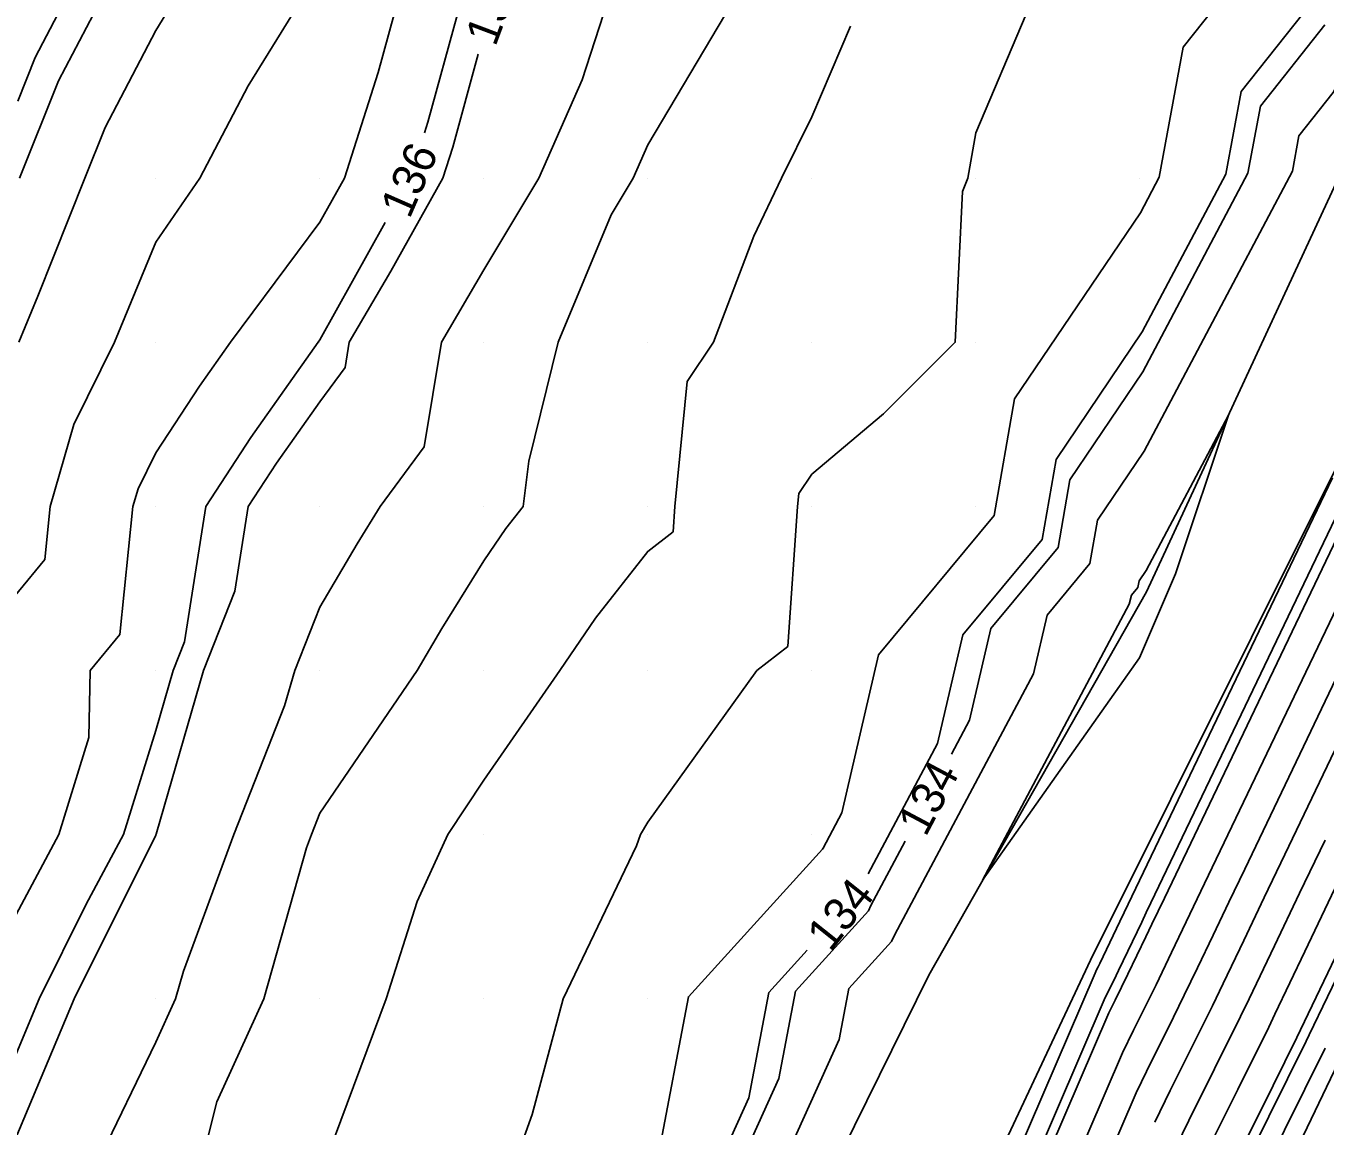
# Model space of a CAD drawing. Extents: x 2354170 to 2357230, y 866100 to 868290.
# Drawn here: x 2355492.1 to 2355571.3, y 867012.3 to 867079.3 of the extents above; entities that cross this region are included whole.
import ezdxf

# ---------------------------------------------------------------- set-up
doc = ezdxf.new("R2010")
doc.units = 0
for name, color, linetype in [('Default', 7, 'Continuous'), ('DTM Contours Major', 7, 'Continuous'), ('DTM Contours Minor', 7, 'Continuous'), ('DTM Contours Minor Text', 7, 'Continuous'), ('Exist DTM QL2 LIDAR Elevation Point', 7, 'Continuous'), ('Exist Roads EOP', 7, 'Continuous'), ('PH Exist DTM Breakline', 7, 'Continuous')]:
    doc.layers.add(name, color=color, linetype=linetype)

msp = doc.modelspace()

# ---------------------------------------------------------------- linework, layer by layer
at = {"layer": 'Default'}
for points in [[(2355491.563, 867074.694), (2355492.632, 867077.357), (2355494.015, 867080.011), (2355496.291, 867083.698), (2355499.977, 867088.999), (2355500.424, 867089.565), (2355500.538, 867090.012), (2355500.739, 867090.774), (2355504.16, 867100.012), (2355507.546, 867107.581), (2355507.981, 867110.012), (2355509.977, 867113.108), (2355515.192, 867120.012), (2355517.451, 867122.539), (2355519.977, 867124.034), (2355523.772, 867126.218), (2355525.087, 867130.012), (2355529.978, 867133.44), (2355535.295, 867135.329), (2355539.978, 867135.359), (2355542.788, 867140.012), (2355545.959, 867145.993), (2355546.245, 867150.012), (2355547.032, 867150.888)], [(2355590.549, 867113.976), (2355583.929, 867103.558), (2355583.754, 867103.246), (2355578.606, 867098.241), (2355577.319, 867092.676), (2355571.013, 867081.421), (2355566.144, 867075.293), (2355565.213, 867070.248), (2355560.125, 867060.639), (2355554.863, 867052.867), (2355554.017, 867047.989), (2355549.179, 867042.175), (2355547.645, 867035.573), (2355543.419, 867027.629)], [(2355582.614, 867094.599), (2355571.759, 867075.224), (2355569.67, 867072.595), (2355569.271, 867070.431), (2355560.24, 867053.373), (2355557.393, 867049.168), (2355556.935, 867046.529), (2355554.318, 867043.383), (2355553.487, 867039.811), (2355545.04, 867023.932), (2355544.84, 867023.495), (2355542.235, 867020.629), (2355541.646, 867017.533), (2355532.697, 866997.756), (2355530.88, 866995.141), (2355530.712, 866994.788), (2355530.34, 866992.739), (2355519.414, 866970.221), (2355517.95, 866968.897), (2355516.804, 866967.379), (2355516.326, 866965.905), (2355515.784, 866963.881), (2355505.317, 866942.843)], [(2355599.919, 867093.185), (2355592.759, 867078.653), (2355591.577, 867076.241), (2355590.415, 867073.837), (2355589.249, 867071.442), (2355588.091, 867069.055), (2355581.44, 867055.543), (2355580.295, 867053.071), (2355579.094, 867050.581), (2355577.974, 867048.051), (2355576.796, 867045.507), (2355575.604, 867042.952), (2355568.819, 867028.795), (2355567.551, 867026.173), (2355566.309, 867023.559), (2355565.055, 867020.947), (2355564.397, 867019.575), (2355563.113, 867016.98), (2355561.832, 867014.42), (2355560.89, 867012.492)], [(2355604.581, 867090.703), (2355604.215, 867089.935), (2355602.127, 867085.789), (2355599.519, 867080.496), (2355597.403, 867076.182), (2355595.325, 867071.88), (2355593.239, 867067.595), (2355591.165, 867063.323), (2355588.689, 867058.293), (2355586.695, 867053.984), (2355584.601, 867049.645), (2355582.649, 867045.235), (2355580.596, 867040.803), (2355578.52, 867036.349), (2355576.169, 867031.446), (2355574.016, 867026.994), (2355571.908, 867022.556), (2355569.778, 867018.121), (2355569.549, 867017.643), (2355567.374, 867013.246), (2355565.204, 867008.909), (2355563.078, 867004.559), (2355561.352, 867000.541)], [(2355570.266, 867087.618), (2355562.618, 867077.991), (2355561.154, 867070.064), (2355560.011, 867067.905), (2355552.334, 867056.566), (2355551.1, 867049.45), (2355544.04, 867040.966), (2355541.802, 867031.334), (2355540.661, 867029.19), (2355540.634, 867029.131), (2355532.457, 867020.136), (2355530.608, 867010.417), (2355530.125, 867009.348), (2355522.772, 866998.762), (2355522.729, 866998.672), (2355521.212, 866990.336), (2355519.91, 866987.652), (2355510.56, 866979.198), (2355503.245, 866969.499), (2355500.186, 866960.085), (2355499.977, 866959.304), (2355498.053, 866951.934), (2355496.624, 866950.01), (2355494.365, 866944.398)], [(2355489.977, 866995.282), (2355492.36, 867000.011), (2355494.604, 867005.384), (2355496.421, 867010.011), (2355499.977, 867017.359), (2355501.187, 867020.011), (2355501.664, 867021.698), (2355504.728, 867030.011), (2355507.825, 867037.858), (2355508.448, 867040.011), (2355509.977, 867043.863), (2355512.249, 867047.739), (2355513.658, 867050.011), (2355516.342, 867053.646), (2355517.389, 867060.011), (2355519.977, 867064.428), (2355523.332, 867070.011), (2355525.976, 867076.01), (2355527.283, 867080.011)], [(2355489.977, 867022.411), (2355494.064, 867030.011), (2355495.891, 867035.924), (2355495.989, 867040.011), (2355497.793, 867042.195), (2355498.586, 867050.011), (2355498.901, 867051.088), (2355499.977, 867053.271), (2355502.65, 867057.338), (2355504.535, 867060.011), (2355509.977, 867067.326), (2355511.475, 867070.011), (2355513.544, 867076.444), (2355514.515, 867080.011)], [(2355508.322, 867080.011), (2355505.611, 867075.645), (2355502.669, 867070.011), (2355499.977, 867066.102), (2355497.464, 867060.011), (2355494.992, 867054.997), (2355493.534, 867050.011), (2355493.206, 867046.782), (2355489.977, 867042.872)], [(2355491.628, 867060.011), (2355492.788, 867062.822), (2355495.656, 867070.011), (2355496.893, 867073.095), (2355499.977, 867079.012), (2355500.598, 867080.011)], [(2355502.773, 867010.011), (2355503.701, 867013.734), (2355506.563, 867020.011), (2355509.164, 867029.198), (2355509.464, 867030.011), (2355509.977, 867031.312), (2355515.924, 867040.011), (2355517.422, 867042.567), (2355519.977, 867046.686), (2355521.322, 867048.666), (2355522.376, 867050.011), (2355522.726, 867052.76), (2355524.514, 867060.011), (2355527.748, 867067.781), (2355529.087, 867070.011), (2355529.978, 867072.031), (2355534.72, 867080.011)], [(2355553.039, 867080.011), (2355549.978, 867072.772), (2355549.48, 867070.011), (2355549.162, 867069.196), (2355548.717, 867060.011), (2355544.34, 867055.649), (2355539.978, 867051.971), (2355539.186, 867050.802), (2355539.109, 867050.011), (2355538.513, 867041.475), (2355536.631, 867040.011), (2355529.978, 867030.773), (2355529.539, 867030.011), (2355529.285, 867029.319), (2355524.814, 867020.011), (2355522.927, 867012.96), (2355521.866, 867010.011)], [(2355500.99, 866989.672), (2355501.097, 866990.01), (2355503.343, 866996.644), (2355505.252, 867000.011), (2355506.884, 867003.104), (2355509.977, 867009.557), (2355510.196, 867009.792), (2355510.333, 867010.011), (2355510.493, 867010.527), (2355514.018, 867020.011), (2355515.908, 867025.941), (2355517.784, 867030.011), (2355519.977, 867033.322), (2355524.621, 867040.011), (2355526.787, 867043.201), (2355529.978, 867047.271), (2355531.518, 867048.47), (2355531.626, 867050.011), (2355532.37, 867057.619), (2355533.989, 867060.011), (2355536.432, 867066.466), (2355538.121, 867070.011), (2355539.978, 867073.753), (2355542.324, 867079.272)], [(2355491.407, 867011.441), (2355495, 867020.011), (2355499.977, 867029.97), (2355499.992, 867030.011), (2355500.002, 867030.036), (2355502.889, 867040.011), (2355504.807, 867044.84), (2355505.614, 867050.011), (2355507.345, 867052.644), (2355509.977, 867056.378), (2355511.521, 867058.468), (2355511.774, 867060.011), (2355514.319, 867064.353), (2355517.475, 867070.011), (2355518.084, 867071.905), (2355519.626, 867077.571)], [(2355535.757, 866971.415), (2355544.245, 866987.675), (2355544.773, 866988.786), (2355545.3, 866989.888), (2355546.662, 866993.042), (2355547.199, 866994.095), (2355547.719, 866995.165), (2355548.231, 866996.236), (2355558.076, 867019.143), (2355558.46, 867019.93), (2355558.852, 867020.714), (2355559.245, 867021.508), (2355560.331, 867023.773), (2355560.71, 867024.562), (2355561.085, 867025.352), (2355561.468, 867026.144), (2355572.689, 867049.555), (2355572.995, 867050.212), (2355573.298, 867050.866), (2355573.586, 867051.517), (2355573.895, 867052.157), (2355574.19, 867052.793), (2355578.593, 867061.738)], [(2355550.384, 867027.233), (2355559.33, 867044.05), (2355559.456, 867044.592), (2355559.853, 867045.069), (2355559.923, 867045.469), (2355560.354, 867046.107), (2355565.369, 867055.579), (2355562.147, 867045.911), (2355559.951, 867040.786), (2355550.384, 867027.233)], [(2355521.55, 866947.065), (2355530.372, 866964.614), (2355530.527, 866964.941), (2355530.647, 866965.198), (2355530.806, 866965.521), (2355530.964, 866965.845), (2355531.126, 866966.171), (2355543.314, 866989.521), (2355543.577, 866990.074), (2355543.839, 866990.622), (2355545.376, 866994.18), (2355545.631, 866994.681), (2355545.878, 866995.189), (2355546.122, 866995.698), (2355557.242, 867021.574), (2355557.336, 867021.766), (2355557.432, 867021.958), (2355557.528, 867022.153), (2355558.756, 867024.716), (2355558.843, 867024.897), (2355558.93, 867025.078), (2355559.018, 867025.26), (2355571.717, 867051.756)], [(2355525.525, 866947.168), (2355532.335, 866960.715), (2355533.041, 866962.205), (2355533.588, 866963.376), (2355534.316, 866964.851), (2355535.036, 866966.332), (2355535.774, 866967.82), (2355545.175, 866985.828), (2355545.968, 866987.498), (2355546.762, 866989.155), (2355547.949, 866991.903), (2355548.767, 866993.509), (2355549.559, 866995.141), (2355550.341, 866996.773), (2355558.909, 867016.713), (2355559.584, 867018.093), (2355560.273, 867019.469), (2355560.962, 867020.864), (2355561.905, 867022.831), (2355562.576, 867024.228), (2355563.24, 867025.626), (2355563.918, 867027.027), (2355573.661, 867047.354)], [(2355527.513, 866947.219), (2355533.317, 866958.765), (2355534.298, 866960.838), (2355535.058, 866962.465), (2355536.07, 866964.517), (2355537.071, 866966.575), (2355538.099, 866968.644), (2355546.105, 866983.982), (2355547.164, 866986.21), (2355548.223, 866988.422), (2355549.235, 866990.765), (2355550.335, 866992.924), (2355551.399, 866995.117), (2355552.45, 866997.311), (2355559.743, 867014.282), (2355560.708, 867016.256), (2355561.693, 867018.225), (2355562.68, 867020.22), (2355563.48, 867021.889), (2355564.442, 867023.893), (2355565.395, 867025.899), (2355566.368, 867027.911), (2355574.632, 867045.153)], [(2355571.269, 867029.678), (2355569.706, 867026.447), (2355568.175, 867023.225), (2355566.629, 867020.005), (2355566.114, 867018.931), (2355564.534, 867015.736), (2355562.956, 867012.583), (2355561.411, 867009.42), (2355556.669, 866998.386), (2355555.08, 866995.069), (2355553.471, 866991.752), (2355551.807, 866988.489), (2355551.145, 866986.955), (2355549.555, 866983.634), (2355547.965, 866980.289), (2355542.747, 866970.293), (2355541.143, 866967.062), (2355539.58, 866963.847), (2355537.999, 866960.644), (2355536.813, 866958.102), (2355535.279, 866954.865), (2355531.488, 866947.323)], [(2355571.861, 867026.72), (2355570.041, 867022.89), (2355568.204, 867019.063), (2355567.832, 867018.287), (2355565.954, 867014.491), (2355564.08, 867010.746), (2355562.244, 867006.989), (2355558.778, 866998.923), (2355556.92, 866995.045), (2355555.039, 866991.167), (2355553.093, 866987.351), (2355552.606, 866986.222), (2355550.751, 866982.346), (2355548.895, 866978.443), (2355545.071, 866971.117), (2355543.179, 866967.305), (2355541.334, 866963.513), (2355539.469, 866959.733), (2355538.07, 866956.734), (2355536.261, 866952.915), (2355533.475, 866947.374)], [(2355539.698, 867022.971), (2355537.346, 867020.383), (2355536.127, 867013.975), (2355531.411, 867003.552), (2355526.826, 866996.951), (2355526.721, 866996.73), (2355525.776, 866991.537), (2355519.662, 866978.936), (2355514.255, 866974.048), (2355510.025, 866968.439), (2355508.256, 866962.995), (2355506.256, 866955.52), (2355502.098, 866947.163), (2355497.719, 866940.29), (2355496.77, 866934.655)], [(2355571.266, 867016.998), (2355568.795, 867012.002), (2355566.328, 867007.073), (2355563.912, 867002.128), (2355562.997, 866999.999), (2355560.601, 866994.997), (2355558.174, 866989.995), (2355555.666, 866985.074), (2355555.528, 866984.755), (2355553.142, 866979.77), (2355550.755, 866974.75), (2355549.719, 866972.766), (2355547.25, 866967.792), (2355544.844, 866962.843), (2355542.41, 866957.912), (2355540.584, 866953.999), (2355538.223, 866949.015)]]:
    msp.add_lwpolyline(points, dxfattribs=at)
at = {"layer": 'DTM Contours Major'}
for points in [[(2355599.919, 867093.185), (2355592.759, 867078.653), (2355591.577, 867076.241), (2355590.415, 867073.837), (2355589.249, 867071.442), (2355588.091, 867069.055), (2355581.44, 867055.543), (2355580.295, 867053.071), (2355579.094, 867050.581), (2355577.974, 867048.051), (2355576.796, 867045.507), (2355575.604, 867042.952), (2355568.819, 867028.795), (2355567.551, 867026.173), (2355566.309, 867023.559), (2355565.055, 867020.947), (2355564.397, 867019.575), (2355563.113, 867016.98), (2355561.832, 867014.42), (2355560.89, 867012.492)], [(2355500.99, 866989.672), (2355501.097, 866990.01), (2355503.343, 866996.644), (2355505.252, 867000.011), (2355506.884, 867003.104), (2355509.977, 867009.557), (2355510.196, 867009.792), (2355510.333, 867010.011), (2355510.493, 867010.527), (2355514.018, 867020.011), (2355515.908, 867025.941), (2355517.784, 867030.011), (2355519.977, 867033.322), (2355524.621, 867040.011), (2355526.787, 867043.201), (2355529.978, 867047.271), (2355531.518, 867048.47), (2355531.626, 867050.011), (2355532.37, 867057.619), (2355533.989, 867060.011), (2355536.432, 867066.466), (2355538.121, 867070.011), (2355539.978, 867073.753), (2355542.324, 867079.272)]]:
    msp.add_lwpolyline(points, dxfattribs=at)
at = {"layer": 'DTM Contours Minor'}
for points in [[(2355491.675, 867070.011), (2355494.052, 867075.936), (2355496.176, 867080.011)], [(2355516.366, 867072.78), (2355516.571, 867073.418), (2355518.365, 867080.011)], [(2355571.261, 867079.355), (2355567.32, 867074.394), (2355566.565, 867070.309), (2355560.164, 867058.217), (2355555.706, 867051.634), (2355554.99, 867047.503), (2355550.892, 867042.578), (2355549.592, 867036.986), (2355548.493, 867034.92)], [(2355489.977, 867013.135), (2355492.86, 867020.011), (2355495.74, 867025.774), (2355498.019, 867030.011), (2355499.977, 867036.352), (2355501.036, 867040.011), (2355501.733, 867041.767), (2355503.021, 867050.011), (2355505.78, 867054.209), (2355509.871, 867060.011), (2355509.977, 867060.154), (2355513.969, 867067.312)], [(2355522.875, 866947.099), (2355531.027, 866963.314), (2355531.365, 866964.029), (2355531.627, 866964.59), (2355531.976, 866965.298), (2355532.321, 866966.007), (2355532.676, 866966.721), (2355543.934, 866988.29), (2355544.374, 866989.215), (2355544.813, 866990.133), (2355546.234, 866993.421), (2355546.677, 866994.29), (2355547.105, 866995.173), (2355547.528, 866996.056), (2355557.798, 867019.954), (2355558.085, 867020.542), (2355558.379, 867021.129), (2355558.673, 867021.723), (2355559.806, 867024.087), (2355560.088, 867024.674), (2355560.366, 867025.261), (2355560.651, 867025.849), (2355572.365, 867050.289), (2355572.413, 867050.392)], [(2355576.729, 867031.21), (2355574.735, 867027.085), (2355572.53, 867022.444), (2355570.303, 867017.807), (2355570.121, 867017.428), (2355567.848, 867012.832), (2355565.579, 867008.297), (2355563.356, 867003.748), (2355561.591, 866999.64), (2355559.374, 866995.013), (2355557.129, 866990.386), (2355554.808, 866985.833), (2355554.554, 866985.244), (2355552.345, 866980.629), (2355550.135, 866975.981), (2355548.17, 866972.216), (2355545.893, 866967.63), (2355543.674, 866963.066), (2355541.43, 866958.519), (2355539.746, 866954.911), (2355537.569, 866950.315), (2355536.125, 866947.443)], [(2355545.675, 867029.622), (2355543.58, 867025.685), (2355543.438, 867025.374), (2355538.975, 867020.465), (2355537.967, 867015.161), (2355531.839, 867001.62), (2355528.178, 866996.348), (2355528.051, 866996.082), (2355527.297, 866991.938), (2355519.579, 866976.031), (2355515.486, 866972.331), (2355512.285, 866968.086), (2355510.946, 866963.965), (2355509.432, 866958.307), (2355503.171, 866945.723)]]:
    msp.add_lwpolyline(points, dxfattribs=at)
at = {"layer": 'Exist DTM QL2 LIDAR Elevation Point'}
for p, q in [((2355499.977, 867070.011), (2355499.977, 867070.011)), ((2355509.977, 867070.011), (2355509.977, 867070.011)), ((2355519.977, 867070.011), (2355519.977, 867070.011)), ((2355529.978, 867070.011), (2355529.978, 867070.011)), ((2355539.978, 867070.011), (2355539.978, 867070.011)), ((2355549.978, 867070.011), (2355549.978, 867070.011)), ((2355559.978, 867070.011), (2355559.978, 867070.011)), ((2355499.977, 867060.011), (2355499.977, 867060.011)), ((2355509.977, 867060.011), (2355509.977, 867060.011)), ((2355519.977, 867060.011), (2355519.977, 867060.011)), ((2355529.978, 867060.011), (2355529.978, 867060.011)), ((2355539.978, 867060.011), (2355539.978, 867060.011)), ((2355549.978, 867060.011), (2355549.978, 867060.011)), ((2355499.977, 867050.011), (2355499.977, 867050.011)), ((2355509.977, 867050.011), (2355509.977, 867050.011)), ((2355519.977, 867050.011), (2355519.977, 867050.011)), ((2355529.978, 867050.011), (2355529.978, 867050.011)), ((2355539.978, 867050.011), (2355539.978, 867050.011)), ((2355549.978, 867050.011), (2355549.978, 867050.011)), ((2355499.977, 867040.011), (2355499.977, 867040.011)), ((2355509.977, 867040.011), (2355509.977, 867040.011)), ((2355519.977, 867040.011), (2355519.977, 867040.011)), ((2355529.978, 867040.011), (2355529.978, 867040.011)), ((2355539.978, 867040.011), (2355539.978, 867040.011)), ((2355499.977, 867030.011), (2355499.977, 867030.011)), ((2355509.977, 867030.011), (2355509.977, 867030.011)), ((2355519.977, 867030.011), (2355519.977, 867030.011)), ((2355529.978, 867030.011), (2355529.978, 867030.011)), ((2355539.978, 867030.011), (2355539.978, 867030.011)), ((2355499.977, 867020.011), (2355499.977, 867020.011)), ((2355509.977, 867020.011), (2355509.977, 867020.011)), ((2355519.977, 867020.011), (2355519.977, 867020.011)), ((2355529.978, 867020.011), (2355529.978, 867020.011))]:
    msp.add_line(p, q, dxfattribs=at)
at = {"layer": 'Exist Roads EOP'}
msp.add_lwpolyline([(2355543.579, 866957.188), (2355546.203, 866962.584), (2355548.826, 866967.98), (2355551.446, 866973.378), (2355554.064, 866978.777), (2355556.68, 866984.176), (2355559.293, 866989.578), (2355561.903, 866994.98), (2355564.51, 867000.384), (2355567.113, 867005.79), (2355569.712, 867011.198), (2355572.307, 867016.608), (2355574.897, 867022.02), (2355577.483, 867027.434), (2355580.064, 867032.85), (2355582.644, 867038.268), (2355585.225, 867043.684), (2355587.809, 867049.099), (2355590.397, 867054.512), (2355592.989, 867059.924), (2355595.585, 867065.333), (2355598.184, 867070.741), (2355600.787, 867076.147), (2355603.391, 867081.552)], dxfattribs=at)
at = {"layer": 'PH Exist DTM Breakline'}
for points in [[(2355623.276, 867155.352), (2355615.583, 867138.247), (2355608.493, 867123.325), (2355597.576, 867101.035), (2355584.194, 867076.317), (2355571.679, 867051.841), (2355556.972, 867022.361), (2355542.395, 866991.347), (2355529.822, 866965.709), (2355520.718, 866947.043), (2355510.055, 866924.144), (2355500.189, 866901.892), (2355490.411, 866881.383), (2355478.718, 866859.364), (2355464.612, 866830.773), (2355451.411, 866802.435), (2355436.873, 866776.843), (2355421.458, 866750.816), (2355406.881, 866726.275), (2355400.072, 866711.56)], [(2355400.072, 866711.56), (2355405.902, 866730.247), (2355416.389, 866751.717), (2355427.362, 866780.815), (2355441.715, 866807.607), (2355448.758, 866835.801), (2355461.562, 866858.553), (2355478.458, 866887.263), (2355493.304, 866914.341), (2355506.971, 866940.624), (2355519.321, 866966.985), (2355533.541, 866993.952), (2355547.101, 867021.457), (2355560.375, 867044.808), (2355572.32, 867070.568), (2355587.937, 867097.012), (2355600.743, 867121.888), (2355610.75, 867143.33), (2355613.41, 867148.104), (2355613.419, 867152.415)]]:
    msp.add_lwpolyline(points, dxfattribs=at)

# ---------------------------------------------------------------- texts
at = {"layer": 'Default'}
for s, rotation, p in [('136', 69.36777, (2355520.679, 867077.974)), ('134', 51.3904, (2355541.097, 867022.813))]:
    msp.add_text(s, height=2, rotation=rotation, dxfattribs=at).set_placement(p)
at = {"layer": 'DTM Contours Minor Text'}
for s, rotation, p in [('136', 66.33753, (2355515.446, 867067.475)), ('134', 61.98787, (2355546.913, 867029.82))]:
    msp.add_text(s, height=2, rotation=rotation, dxfattribs=at).set_placement(p)

doc.saveas('drawing.dxf')
